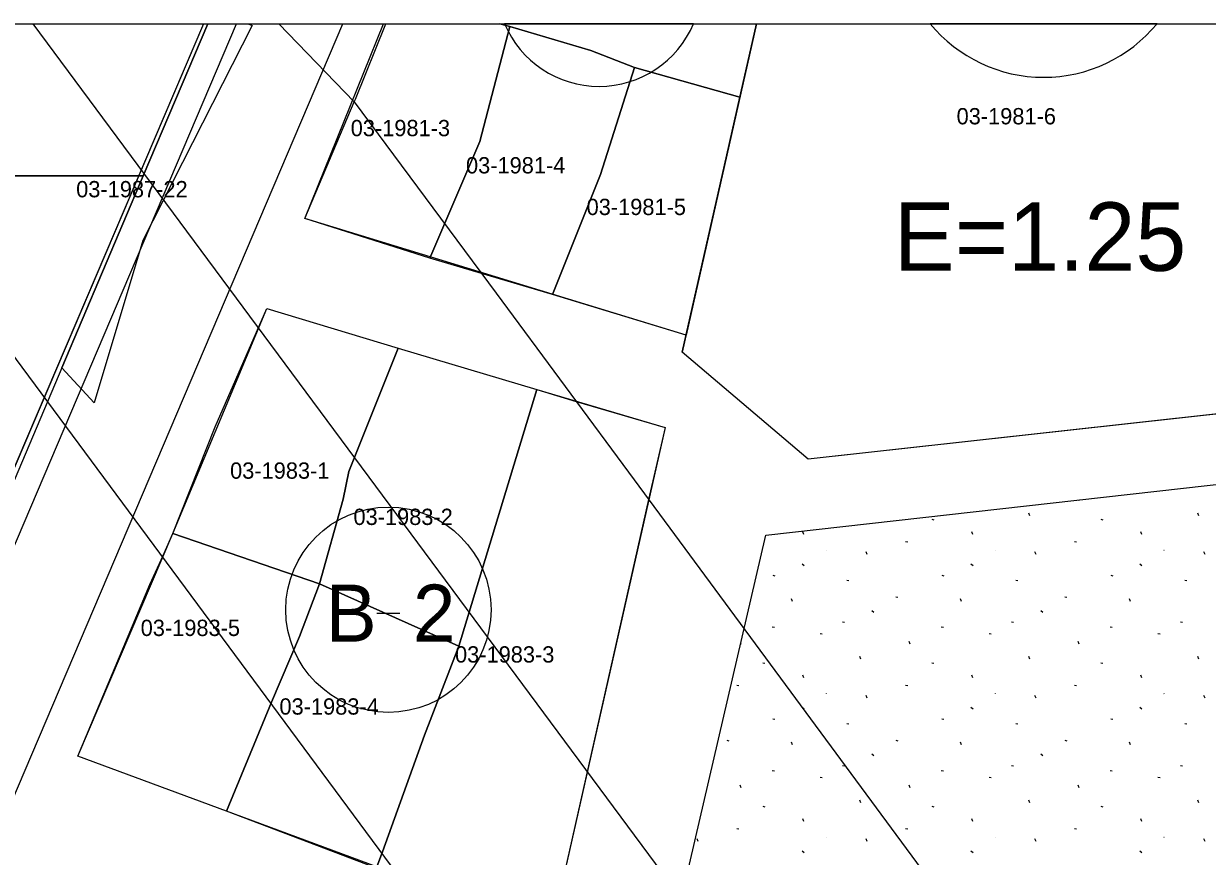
# Model space of a CAD drawing. Extents: x 413946 to 415528, y 4453939 to 4454944.
# Drawn here: x 413999.3 to 414071.9, y 4454892.9 to 4454944 of the extents above; entities that cross this region are included whole.
import ezdxf

# ---------------------------------------------------------------- set-up
doc = ezdxf.new("R2010")
doc.units = 0
for name, color, linetype in [('0_KADASTRO', 7, 'Continuous'), ('0_ÇERÇEVE', 7, 'Continuous'), ('HAT_ENERJI_NAKIL_HAT', 7, 'Continuous'), ('KST_ENERJI_NAKIL_HAT', 7, 'Continuous'), ('Level 27', 7, 'Continuous'), ('Level 28', 7, 'Continuous'), ('Level 41', 7, 'Continuous'), ('Level 54', 7, 'Continuous'), ('Level 62', 7, 'Continuous'), ('SEMBOL', 7, 'Continuous'), ('SNR_FONKSIYON', 7, 'Continuous')]:
    doc.layers.add(name, color=color, linetype=linetype)

msp = doc.modelspace()

# ---------------------------------------------------------------- linework, layer by layer
at = {"layer": '0_KADASTRO'}
for points in [[(414010.602, 4454943.957), (414006.63, 4454934.62), (413995.6, 4454934.61), (413996.37, 4454936.96), (413998.704, 4454943.957)], [(413998.704, 4454943.957), (414010.602, 4454943.957)], [(414013.077, 4454943.957), (414013.32, 4454943.85), (414006.61, 4454930.65), (414003.61, 4454920.68), (414001.63, 4454922.83), (414006.63, 4454934.62), (414010.602, 4454943.957)], [(414010.602, 4454943.957), (414013.077, 4454943.957)], [(414028.519, 4454943.957), (414029.12, 4454943.78), (414027.29, 4454936.73), (414024.21, 4454929.56), (414016.54, 4454932), (414019.58, 4454939.17), (414019.65, 4454939.33), (414021.52, 4454943.957)], [(414021.52, 4454943.957), (414028.519, 4454943.957)], [(414028.519, 4454943.957), (414044.263, 4454943.957)], [(414044.263, 4454943.957), (414043.24, 4454939.45), (414036.77, 4454941.27), (414034.1, 4454942.31), (414029.12, 4454943.78), (414028.519, 4454943.957)], [(414074.803, 4454943.957), (414077.75, 4454920.58), (414047.43, 4454917.23), (414039.7, 4454923.8), (414039.94, 4454924.85), (414043.24, 4454939.45), (414044.263, 4454943.957)], [(414044.263, 4454943.957), (414074.803, 4454943.957)], [(413945.566, 4454921.163), (413948.73, 4454934.5), (413962.11, 4454934.03), (413993.49, 4454934.57), (413994.81, 4454934.6), (413995.6, 4454934.61), (414006.63, 4454934.62), (414001.63, 4454922.83), (413995.15, 4454907.55), (413945.566, 4454911.024)]]:
    msp.add_lwpolyline(points, dxfattribs=at)
for points in [[(414024.21, 4454929.56), (414027.29, 4454936.73), (414029.12, 4454943.78), (414034.1, 4454942.31), (414036.77, 4454941.27), (414034.69, 4454934.7), (414031.75, 4454927.33), (414027.39, 4454928.62)], [(414031.75, 4454927.33), (414034.69, 4454934.7), (414036.77, 4454941.27), (414043.24, 4454939.45), (414039.94, 4454924.85)], [(414008.44, 4454912.68), (414011.05, 4454919.22), (414014.22, 4454926.47), (414022.27, 4454924.05), (414019.25, 4454916.48), (414018.89, 4454914.78), (414017.44, 4454909.59)], [(414017.44, 4454909.59), (414018.89, 4454914.78), (414019.25, 4454916.48), (414022.27, 4454924.05), (414030.78, 4454921.5), (414026, 4454905.75)], [(414020.97, 4454892.22), (414021.31, 4454893.14), (414023.89, 4454900.29), (414026, 4454905.75), (414030.78, 4454921.5), (414033.2, 4454920.77), (414038.65, 4454919.17), (414037.64, 4454914.76), (414031.62, 4454888.06), (414022.41, 4454891.66)], [(414002.61, 4454899), (414007.04, 4454909.55), (414007.85, 4454911.32), (414008.44, 4454912.68), (414017.44, 4454909.59), (414016.21, 4454906.34), (414014.51, 4454902.32), (414011.73, 4454895.64)], [(414011.73, 4454895.64), (414014.51, 4454902.32), (414016.21, 4454906.34), (414017.44, 4454909.59), (414026, 4454905.75), (414023.89, 4454900.29), (414021.31, 4454893.14), (414020.97, 4454892.22)]]:
    msp.add_lwpolyline(points, close=True, dxfattribs=at)
at = {"layer": '0_ÇERÇEVE'}
msp.add_lwpolyline([(413945.566, 4454943.957), (415494.137, 4454943.957), (415494.137, 4453939.478), (413945.566, 4453939.478)], close=True, dxfattribs=at)
at = {"layer": 'HAT_ENERJI_NAKIL_HAT'}
msp.add_lwpolyline([(414658.516, 4453939.478), (414647.224, 4454070.234), (413999.883, 4454943.957)], dxfattribs=at)
at = {"layer": 'KST_ENERJI_NAKIL_HAT'}
for p, q in [((414041.874, 4454865.239), (413983.573, 4454943.957)), ((414014.945, 4454943.957), (414019.58, 4454939.17)), ((414019.58, 4454939.17), (414028.282, 4454927.414)), ((414028.282, 4454927.414), (414036.749, 4454915.966)), ((414036.749, 4454915.966), (414062.768, 4454880.714))]:
    msp.add_line(p, q, dxfattribs=at)
at = {"layer": 'Level 27'}
for p, q in [((414039.94, 4454924.85), (414016.54, 4454932)), ((414014.22, 4454926.47), (414022.27, 4454924.05)), ((414022.27, 4454924.05), (414030.78, 4454921.5)), ((414030.78, 4454921.5), (414038.65, 4454919.17)), ((414038.65, 4454919.17), (414031.62, 4454888.06)), ((414011.73, 4454895.64), (414002.61, 4454899)), ((414020.773, 4454892.194), (414011.73, 4454895.64))]:
    msp.add_line(p, q, dxfattribs=at)
at = {"layer": 'Level 28'}
for p, q in [((414010.329, 4454943.957), (413994.794, 4454907.558)), ((414016.54, 4454932), (414021.384, 4454943.957)), ((414008.44, 4454912.68), (414014.22, 4454926.47)), ((414044.828, 4454912.566), (414164.745, 4454926.106)), ((414039.7, 4454923.8), (414039.94, 4454924.85)), ((414047.43, 4454917.23), (414039.7, 4454923.8)), ((414077.75, 4454920.58), (414047.43, 4454917.23)), ((414002.61, 4454899), (414008.44, 4454912.68)), ((414037.376, 4454880.414), (414044.828, 4454912.566))]:
    msp.add_line(p, q, dxfattribs=at)
at = {"layer": 'Level 41'}
for p, q in [((414064.068, 4454914.676), (414064.044, 4454914.736)), ((414064.068, 4454914.676), (414064.044, 4454914.736)), ((414055.018, 4454913.541), (414055.145, 4454913.518)), ((414055.018, 4454913.541), (414055.145, 4454913.518)), ((414061.037, 4454913.762), (414060.972, 4454913.925)), ((414061.037, 4454913.762), (414060.972, 4454913.925)), ((414065.386, 4454913.541), (414065.513, 4454913.518)), ((414065.386, 4454913.541), (414065.513, 4454913.518)), ((414071.405, 4454913.762), (414071.34, 4454913.925)), ((414071.405, 4454913.762), (414071.34, 4454913.925)), ((414047.173, 4454912.613), (414047.109, 4454912.774)), ((414047.173, 4454912.613), (414047.109, 4454912.774)), ((414057.541, 4454912.613), (414057.477, 4454912.774)), ((414057.541, 4454912.613), (414057.477, 4454912.774)), ((414067.909, 4454912.613), (414067.845, 4454912.774)), ((414067.909, 4454912.613), (414067.845, 4454912.774)), ((414053.415, 4454912.174), (414053.541, 4454912.149)), ((414053.415, 4454912.174), (414053.541, 4454912.149)), ((414063.783, 4454912.174), (414063.909, 4454912.149)), ((414063.783, 4454912.174), (414063.909, 4454912.149)), ((414048.531, 4454911.649), (414048.539, 4454911.647)), ((414048.531, 4454911.649), (414048.539, 4454911.647)), ((414051.05, 4454911.379), (414050.985, 4454911.541)), ((414051.05, 4454911.379), (414050.985, 4454911.541)), ((414058.899, 4454911.649), (414058.907, 4454911.647)), ((414058.899, 4454911.649), (414058.907, 4454911.647)), ((414061.418, 4454911.379), (414061.353, 4454911.541)), ((414061.418, 4454911.379), (414061.353, 4454911.541)), ((414069.267, 4454911.649), (414069.275, 4454911.647)), ((414069.267, 4454911.649), (414069.275, 4454911.647)), ((414071.786, 4454911.379), (414071.721, 4454911.541)), ((414071.786, 4454911.379), (414071.721, 4454911.541)), ((414047.056, 4454910.81), (414047.183, 4454910.712)), ((414047.056, 4454910.81), (414047.183, 4454910.712)), ((414057.424, 4454910.81), (414057.551, 4454910.712)), ((414057.424, 4454910.81), (414057.551, 4454910.712)), ((414067.792, 4454910.81), (414067.919, 4454910.712)), ((414067.792, 4454910.81), (414067.919, 4454910.712)), ((414045.262, 4454910.105), (414045.388, 4454910.081)), ((414045.262, 4454910.105), (414045.388, 4454910.081)), ((414049.81, 4454909.811), (414049.936, 4454909.788)), ((414049.81, 4454909.811), (414049.936, 4454909.788)), ((414055.63, 4454910.105), (414055.756, 4454910.081)), ((414055.63, 4454910.105), (414055.756, 4454910.081)), ((414060.178, 4454909.811), (414060.304, 4454909.788)), ((414060.178, 4454909.811), (414060.304, 4454909.788)), ((414065.998, 4454910.105), (414066.124, 4454910.081)), ((414065.998, 4454910.105), (414066.124, 4454910.081)), ((414070.546, 4454909.811), (414070.672, 4454909.788)), ((414070.546, 4454909.811), (414070.672, 4454909.788)), ((414046.475, 4454908.507), (414046.41, 4454908.67)), ((414046.475, 4454908.507), (414046.41, 4454908.67)), ((414052.81, 4454908.787), (414052.935, 4454908.762)), ((414052.81, 4454908.787), (414052.935, 4454908.762)), ((414056.843, 4454908.507), (414056.778, 4454908.67)), ((414056.843, 4454908.507), (414056.778, 4454908.67)), ((414063.178, 4454908.787), (414063.303, 4454908.762)), ((414063.178, 4454908.787), (414063.303, 4454908.762)), ((414067.211, 4454908.507), (414067.146, 4454908.67)), ((414067.211, 4454908.507), (414067.146, 4454908.67)), ((414051.335, 4454907.949), (414051.462, 4454907.85)), ((414051.335, 4454907.949), (414051.462, 4454907.85)), ((414061.703, 4454907.949), (414061.83, 4454907.85)), ((414061.703, 4454907.949), (414061.83, 4454907.85)), ((414045.235, 4454906.939), (414045.361, 4454906.916)), ((414045.235, 4454906.939), (414045.361, 4454906.916)), ((414049.54, 4454907.243), (414049.666, 4454907.22)), ((414049.54, 4454907.243), (414049.666, 4454907.22)), ((414055.603, 4454906.939), (414055.729, 4454906.916)), ((414055.603, 4454906.939), (414055.729, 4454906.916)), ((414059.908, 4454907.243), (414060.034, 4454907.22)), ((414059.908, 4454907.243), (414060.034, 4454907.22)), ((414065.971, 4454906.939), (414066.097, 4454906.916)), ((414065.971, 4454906.939), (414066.097, 4454906.916)), ((414070.276, 4454907.243), (414070.402, 4454907.22)), ((414070.276, 4454907.243), (414070.402, 4454907.22)), ((414048.164, 4454906.53), (414048.29, 4454906.505)), ((414048.164, 4454906.53), (414048.29, 4454906.505)), ((414058.532, 4454906.53), (414058.658, 4454906.505)), ((414058.532, 4454906.53), (414058.658, 4454906.505)), ((414068.9, 4454906.53), (414069.026, 4454906.505)), ((414068.9, 4454906.53), (414069.026, 4454906.505)), ((414043.332, 4454905.87), (414043.296, 4454905.957)), ((414043.332, 4454905.87), (414043.296, 4454905.957)), ((414053.7, 4454905.87), (414053.634, 4454906.033)), ((414053.7, 4454905.87), (414053.634, 4454906.033)), ((414064.068, 4454905.87), (414064.002, 4454906.033)), ((414064.068, 4454905.87), (414064.002, 4454906.033)), ((414044.65, 4454904.735), (414044.777, 4454904.712)), ((414044.65, 4454904.735), (414044.777, 4454904.712)), ((414050.669, 4454904.956), (414050.604, 4454905.119)), ((414050.669, 4454904.956), (414050.604, 4454905.119)), ((414055.018, 4454904.735), (414055.145, 4454904.712)), ((414055.018, 4454904.735), (414055.145, 4454904.712)), ((414061.037, 4454904.956), (414060.972, 4454905.119)), ((414061.037, 4454904.956), (414060.972, 4454905.119)), ((414065.386, 4454904.735), (414065.513, 4454904.712)), ((414065.386, 4454904.735), (414065.513, 4454904.712)), ((414071.405, 4454904.956), (414071.34, 4454905.119)), ((414071.405, 4454904.956), (414071.34, 4454905.119)), ((414043.047, 4454903.368), (414043.173, 4454903.343)), ((414043.047, 4454903.368), (414043.173, 4454903.343)), ((414047.173, 4454903.807), (414047.109, 4454903.968)), ((414047.173, 4454903.807), (414047.109, 4454903.968)), ((414053.415, 4454903.368), (414053.541, 4454903.343)), ((414053.415, 4454903.368), (414053.541, 4454903.343)), ((414057.541, 4454903.807), (414057.477, 4454903.968)), ((414057.541, 4454903.807), (414057.477, 4454903.968)), ((414063.783, 4454903.368), (414063.909, 4454903.343)), ((414063.783, 4454903.368), (414063.909, 4454903.343)), ((414067.909, 4454903.807), (414067.845, 4454903.968)), ((414067.909, 4454903.807), (414067.845, 4454903.968)), ((414048.531, 4454902.843), (414048.539, 4454902.841)), ((414048.531, 4454902.843), (414048.539, 4454902.841)), ((414051.05, 4454902.573), (414050.985, 4454902.735)), ((414051.05, 4454902.573), (414050.985, 4454902.735)), ((414058.899, 4454902.843), (414058.907, 4454902.841)), ((414058.899, 4454902.843), (414058.907, 4454902.841)), ((414061.418, 4454902.573), (414061.353, 4454902.735)), ((414061.418, 4454902.573), (414061.353, 4454902.735)), ((414069.267, 4454902.843), (414069.275, 4454902.841)), ((414069.267, 4454902.843), (414069.275, 4454902.841)), ((414071.786, 4454902.573), (414071.721, 4454902.735)), ((414071.786, 4454902.573), (414071.721, 4454902.735)), ((414047.056, 4454902.004), (414047.183, 4454901.906)), ((414047.056, 4454902.004), (414047.183, 4454901.906)), ((414057.424, 4454902.004), (414057.551, 4454901.906)), ((414057.424, 4454902.004), (414057.551, 4454901.906)), ((414067.792, 4454902.004), (414067.919, 4454901.906)), ((414067.792, 4454902.004), (414067.919, 4454901.906)), ((414045.262, 4454901.299), (414045.388, 4454901.275)), ((414045.262, 4454901.299), (414045.388, 4454901.275)), ((414055.63, 4454901.299), (414055.756, 4454901.275)), ((414055.63, 4454901.299), (414055.756, 4454901.275)), ((414065.998, 4454901.299), (414066.124, 4454901.275)), ((414065.998, 4454901.299), (414066.124, 4454901.275)), ((414049.81, 4454901.005), (414049.936, 4454900.982)), ((414049.81, 4454901.005), (414049.936, 4454900.982)), ((414060.178, 4454901.005), (414060.304, 4454900.982)), ((414060.178, 4454901.005), (414060.304, 4454900.982)), ((414070.546, 4454901.005), (414070.672, 4454900.982)), ((414070.546, 4454901.005), (414070.672, 4454900.982)), ((414042.442, 4454899.981), (414042.567, 4454899.956)), ((414042.442, 4454899.981), (414042.567, 4454899.956)), ((414046.475, 4454899.701), (414046.41, 4454899.864)), ((414046.475, 4454899.701), (414046.41, 4454899.864)), ((414052.81, 4454899.981), (414052.935, 4454899.956)), ((414052.81, 4454899.981), (414052.935, 4454899.956)), ((414056.843, 4454899.701), (414056.778, 4454899.864)), ((414056.843, 4454899.701), (414056.778, 4454899.864)), ((414063.178, 4454899.981), (414063.303, 4454899.956)), ((414063.178, 4454899.981), (414063.303, 4454899.956)), ((414067.211, 4454899.701), (414067.146, 4454899.864)), ((414067.211, 4454899.701), (414067.146, 4454899.864)), ((414051.335, 4454899.143), (414051.462, 4454899.044)), ((414051.335, 4454899.143), (414051.462, 4454899.044)), ((414061.703, 4454899.143), (414061.83, 4454899.044)), ((414061.703, 4454899.143), (414061.83, 4454899.044)), ((414049.54, 4454898.437), (414049.666, 4454898.414)), ((414049.54, 4454898.437), (414049.666, 4454898.414)), ((414059.908, 4454898.437), (414060.034, 4454898.414)), ((414059.908, 4454898.437), (414060.034, 4454898.414)), ((414070.276, 4454898.437), (414070.402, 4454898.414)), ((414070.276, 4454898.437), (414070.402, 4454898.414)), ((414045.235, 4454898.133), (414045.361, 4454898.11)), ((414045.235, 4454898.133), (414045.361, 4454898.11)), ((414048.164, 4454897.724), (414048.29, 4454897.699)), ((414048.164, 4454897.724), (414048.29, 4454897.699)), ((414055.603, 4454898.133), (414055.729, 4454898.11)), ((414055.603, 4454898.133), (414055.729, 4454898.11)), ((414058.532, 4454897.724), (414058.658, 4454897.699)), ((414058.532, 4454897.724), (414058.658, 4454897.699)), ((414065.971, 4454898.133), (414066.097, 4454898.11)), ((414065.971, 4454898.133), (414066.097, 4454898.11)), ((414068.9, 4454897.724), (414069.026, 4454897.699)), ((414068.9, 4454897.724), (414069.026, 4454897.699)), ((414043.332, 4454897.064), (414043.266, 4454897.227)), ((414043.332, 4454897.064), (414043.266, 4454897.227)), ((414053.7, 4454897.064), (414053.634, 4454897.227)), ((414053.7, 4454897.064), (414053.634, 4454897.227)), ((414064.068, 4454897.064), (414064.002, 4454897.227)), ((414064.068, 4454897.064), (414064.002, 4454897.227)), ((414050.669, 4454896.15), (414050.604, 4454896.313)), ((414050.669, 4454896.15), (414050.604, 4454896.313)), ((414061.037, 4454896.15), (414060.972, 4454896.313)), ((414061.037, 4454896.15), (414060.972, 4454896.313)), ((414071.405, 4454896.15), (414071.34, 4454896.313)), ((414071.405, 4454896.15), (414071.34, 4454896.313)), ((414044.65, 4454895.929), (414044.777, 4454895.906)), ((414044.65, 4454895.929), (414044.777, 4454895.906)), ((414055.018, 4454895.929), (414055.145, 4454895.906)), ((414055.018, 4454895.929), (414055.145, 4454895.906)), ((414065.386, 4454895.929), (414065.513, 4454895.906)), ((414065.386, 4454895.929), (414065.513, 4454895.906)), ((414043.047, 4454894.562), (414043.173, 4454894.537)), ((414043.047, 4454894.562), (414043.173, 4454894.537)), ((414047.173, 4454895.001), (414047.109, 4454895.162)), ((414047.173, 4454895.001), (414047.109, 4454895.162)), ((414053.415, 4454894.562), (414053.541, 4454894.537)), ((414053.415, 4454894.562), (414053.541, 4454894.537)), ((414057.541, 4454895.001), (414057.477, 4454895.162)), ((414057.541, 4454895.001), (414057.477, 4454895.162)), ((414063.783, 4454894.562), (414063.909, 4454894.537)), ((414063.783, 4454894.562), (414063.909, 4454894.537)), ((414067.909, 4454895.001), (414067.845, 4454895.162)), ((414067.909, 4454895.001), (414067.845, 4454895.162)), ((414040.682, 4454893.767), (414040.617, 4454893.929)), ((414040.682, 4454893.767), (414040.617, 4454893.929)), ((414048.531, 4454894.037), (414048.539, 4454894.035)), ((414048.531, 4454894.037), (414048.539, 4454894.035)), ((414051.05, 4454893.767), (414050.985, 4454893.929)), ((414051.05, 4454893.767), (414050.985, 4454893.929)), ((414058.899, 4454894.037), (414058.907, 4454894.035)), ((414058.899, 4454894.037), (414058.907, 4454894.035)), ((414061.418, 4454893.767), (414061.353, 4454893.929)), ((414061.418, 4454893.767), (414061.353, 4454893.929)), ((414069.267, 4454894.037), (414069.275, 4454894.035)), ((414069.267, 4454894.037), (414069.275, 4454894.035)), ((414071.786, 4454893.767), (414071.721, 4454893.929)), ((414071.786, 4454893.767), (414071.721, 4454893.929)), ((414047.056, 4454893.198), (414047.183, 4454893.1)), ((414047.056, 4454893.198), (414047.183, 4454893.1)), ((414057.424, 4454893.198), (414057.551, 4454893.1)), ((414057.424, 4454893.198), (414057.551, 4454893.1)), ((414067.792, 4454893.198), (414067.919, 4454893.1)), ((414067.792, 4454893.198), (414067.919, 4454893.1))]:
    msp.add_line(p, q, dxfattribs=at)
at = {"layer": 'Level 54'}
for points in [[(414010.329, 4454943.957), (413994.794, 4454907.558), (413945.566, 4454911.228)], [(413945.566, 4454911.228), (413945.566, 4454943.957), (414010.329, 4454943.957)], [(414044.26, 4454943.957), (414039.94, 4454924.85), (414016.54, 4454932), (414021.384, 4454943.957)], [(414021.384, 4454943.957), (414044.26, 4454943.957)], [(414074.803, 4454943.957), (414077.75, 4454920.58), (414047.43, 4454917.23), (414039.7, 4454923.8), (414044.258, 4454943.957)], [(414044.258, 4454943.957), (414074.803, 4454943.957)]]:
    msp.add_lwpolyline(points, dxfattribs=at)
msp.add_lwpolyline([(414038.65, 4454919.17), (414031.62, 4454888.06), (414020.773, 4454892.194), (414011.73, 4454895.64), (414002.61, 4454899), (414008.44, 4454912.68), (414014.22, 4454926.47), (414022.27, 4454924.05), (414030.78, 4454921.5)], close=True, dxfattribs=at)
at = {"layer": 'Level 62'}
for p, q in [((413980.793, 4454869.825), (414012.354, 4454943.957)), ((413986.313, 4454867.474), (414018.875, 4454943.957))]:
    msp.add_line(p, q, dxfattribs=at)
at = {"layer": 'SEMBOL'}
msp.add_line((414020.975, 4454907.783), (414022.375, 4454907.783), dxfattribs=at)
for points in [[(414040.405, 4454943.957), (414028.799, 4454943.957)], [(414068.842, 4454943.957), (414054.926, 4454943.957)]]:
    msp.add_lwpolyline(points, dxfattribs=at)
msp.add_circle((414021.675, 4454907.991), 6.3, dxfattribs=at)
for centre, radius, start, end in [((414034.602, 4454946.409), 6.3, 202.90683, 337.09317), ((414061.884, 4454949.665), 9, 219.36312, 320.63688)]:
    msp.add_arc(centre, radius, start, end, dxfattribs=at)
at = {"layer": 'SNR_FONKSIYON'}
for p, q in [((414044.263, 4454943.957), (414043.24, 4454939.45)), ((414043.24, 4454939.45), (414039.7, 4454923.8))]:
    msp.add_line(p, q, dxfattribs=at)

# ---------------------------------------------------------------- texts
at = {"layer": '0_KADASTRO'}
for s, p in [('03-1981-6', (414056.542, 4454937.778)), ('03-1981-3', (414019.362, 4454937.051)), ('03-1981-4', (414026.437, 4454934.767)), ('03-1987-22', (414002.516, 4454933.301)), ('03-1981-5', (414033.838, 4454932.212)), ('03-1983-1', (414011.96, 4454916.032)), ('03-1983-2', (414019.531, 4454913.193)), ('03-1983-5', (414006.473, 4454906.38)), ('03-1983-3', (414025.764, 4454904.751)), ('03-1983-4', (414014.989, 4454901.555))]:
    msp.add_text(s, height=1, dxfattribs=at).set_placement(p)
at = {"layer": 'SEMBOL'}
for s, height, p in [('E=1.25', 4.2, (414052.682, 4454928.79)), ('B', 3.5, (414017.831, 4454906.033)), ('2', 3.5, (414023.183, 4454906.033))]:
    msp.add_text(s, height=height, dxfattribs=at).set_placement(p)

doc.saveas('drawing.dxf')
